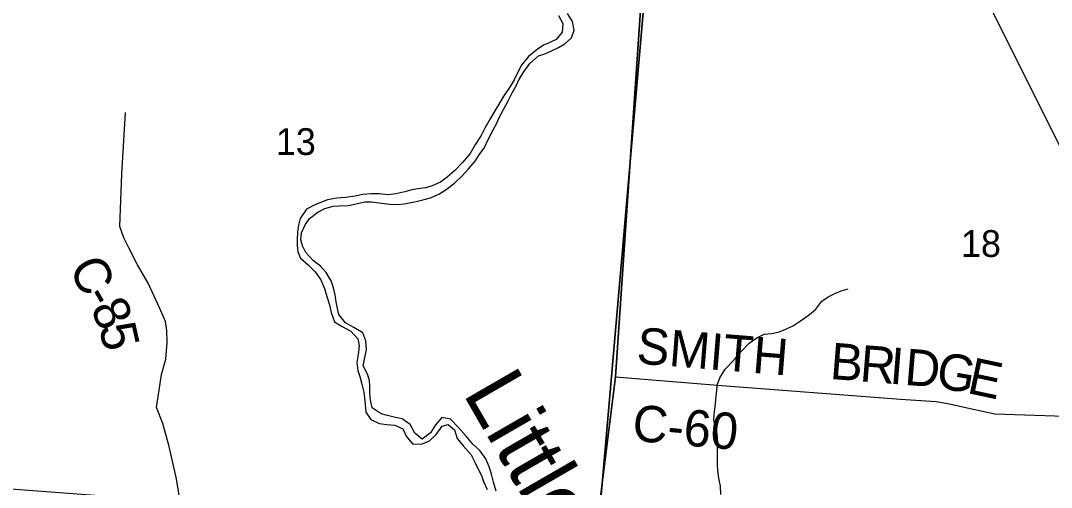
# Model space of a CAD drawing. Extents: x 1715311 to 2083412, y 146837 to 553079.
# Drawn here: x 1917185 to 1925685, y 390894 to 394741 of the extents above; entities that cross this region are included whole.
import ezdxf

# ---------------------------------------------------------------- set-up
doc = ezdxf.new("R2010")
doc.units = 0
for name, color, linetype in [('GM_X_County_Road', 7, 'Continuous'), ('GM_X_County_Road_Text', 7, 'Continuous'), ('GM_X_Major_River', 7, 'Continuous'), ('GM_X_Major_River_Text', 7, 'Continuous'), ('GM_X_Minor_River', 7, 'Continuous'), ('GM_X_Section', 7, 'Continuous'), ('GM_X_Section_Text', 7, 'Continuous'), ('GM_X_Township', 7, 'Continuous')]:
    doc.layers.add(name, color=color, linetype=linetype)

msp = doc.modelspace()

# ---------------------------------------------------------------- linework, layer by layer
at = {"layer": 'GM_X_County_Road'}
for points in [[(1924911, 395398.9), (1924914.4, 395391.5), (1925002.4, 395220.9), (1925118.5, 394983.8), (1925749, 393714.3), (1925774.5, 393670), (1926161.9, 392996.6), (1926424.6, 392544.3), (1926534.1, 392322.5), (1926582.3, 392224.8), (1926719.5, 391833.5), (1926864.2, 391445.6), (1927004, 391062.6), (1927090.2, 390819.8), (1927219.8, 390478.5), (1927280.7, 390335.2), (1927329.7, 390221.9), (1927387.9, 390105.4)], [(1918618.8, 390134.7), (1918618, 390139), (1918573.4, 390381.1), (1918509.9, 390725.9), (1918471.6, 390964.5), (1918409.5, 391231.2), (1918356.8, 391419.8), (1918305.8, 391552.3), (1918326.8, 391694.3), (1918347.7, 391824.3), (1918382.6, 391950.3), (1918393.5, 392088.4), (1918392.3, 392186.5), (1918380.8, 392260.7), (1918333.5, 392369.1), (1918237, 392576), (1918150.1, 392726.8), (1918081.1, 392861.4), (1918035.7, 392949.8), (1918002.4, 393044.1), (1918019.5, 393474.6), (1918049.1, 393985)], [(1922091.4, 391805.2), (1922933.3, 391737.3), (1924440.6, 391620.2), (1924736.4, 391602.2), (1924846.2, 391583.5), (1925015.9, 391544.3), (1925219.5, 391498.9), (1926864.2, 391445.6)]]:
    msp.add_lwpolyline(points, dxfattribs=at)
at = {"layer": 'GM_X_Major_River'}
for points in [[(1921621.8, 394783), (1921655.3, 394718.6), (1921650.8, 394646.5), (1921600.3, 394584.8), (1921550.1, 394561.1), (1921497.9, 394537.5), (1921445.6, 394503.8), (1921373.1, 394446.3), (1921316.6, 394372.6), (1921280, 394304.8), (1921255.6, 394252.9), (1921221.2, 394197.1), (1921170.6, 394121.3), (1921128.1, 394051.5), (1921087.6, 393983.8), (1921057.2, 393931.9), (1921014.6, 393854.1), (1920984.1, 393794.2), (1920937.5, 393722.5), (1920893, 393646.7), (1920830.4, 393571.1), (1920765.8, 393505.5), (1920701.4, 393449.8), (1920647.1, 393410.2), (1920578.8, 393378.7), (1920526.7, 393363), (1920460.6, 393353.5), (1920410.5, 393345.9), (1920354.3, 393330.2), (1920280.2, 393312.8), (1920216.1, 393305.2), (1920142.1, 393313.8), (1920076.1, 393312.3), (1920004, 393306.8), (1919943.9, 393293.2), (1919863.7, 393281.8), (1919793.7, 393276.3), (1919715.5, 393262.9), (1919611.2, 393223.6), (1919542.9, 393186), (1919490.3, 393110.3), (1919477.9, 393056.3), (1919469.4, 392996.3), (1919465, 392936.3), (1919464.6, 392886.2), (1919472.2, 392834.1)], [(1919508.6, 392883.9), (1919495, 392934), (1919501.4, 392992.1), (1919531.9, 393058), (1919566.3, 393109.8), (1919636.7, 393163.3), (1919693, 393193), (1919763.2, 393212.5), (1919813.2, 393214.1), (1919885.3, 393217.6), (1919953.4, 393231.1), (1920023.6, 393248.6), (1920075.6, 393246.2), (1920227.5, 393229), (1920295.5, 393226.5), (1920347.6, 393232.2), (1920447.8, 393251.5), (1920513.9, 393267), (1920566.1, 393280.6), (1920634.3, 393310.1), (1920694.6, 393347.8), (1920763.1, 393401.3), (1920825.6, 393462.9), (1920878, 393520.6), (1920934.5, 393582.3), (1920966.9, 393634.1), (1921009.4, 393695.9), (1921041.9, 393761.8), (1921082.5, 393839.6), (1921112.9, 393895.4), (1921135.3, 393949.3), (1921167.8, 394009.2), (1921206.3, 394079), (1921238.8, 394146.9), (1921271.3, 394202.7), (1921297.7, 394258.6), (1921336.2, 394318.4), (1921384.7, 394388.1), (1921455.2, 394449.7), (1921509.4, 394467.3), (1921563.6, 394490.9), (1921619.8, 394518.6), (1921672.1, 394550.2), (1921728.4, 394597.9), (1921750.9, 394663.8), (1921735.5, 394734), (1921695.9, 394800.4)], [(1921106.3, 390863.3), (1921084.9, 390935.5), (1921069.4, 391003.8), (1921047.8, 391062), (1921020.3, 391128.3), (1920972.8, 391196.7), (1920915.1, 391249.2), (1920859.6, 391315.7), (1920796.1, 391386.3), (1920730.6, 391456.9), (1920658.6, 391469.4), (1920606.2, 391409.7), (1920565.7, 391343.9), (1920497.2, 391290.4), (1920435.6, 391340.9), (1920398.1, 391413.3), (1920330.4, 391457.8), (1920276.5, 391470.2), (1920210.5, 391486.8), (1920158.6, 391501.2), (1920085, 391549.8), (1920069.4, 391614), (1920065.8, 391670.1), (1920064.2, 391724.2), (1920062.6, 391774.2), (1920047, 391826.4), (1920009.5, 391894.8), (1920024, 391964.8), (1920038.5, 392030.8), (1920031, 392100.9), (1920007.5, 392167.2), (1919931.8, 392211.8), (1919864.1, 392250.4), (1919810.5, 392318.9), (1919798.9, 392369), (1919787.3, 392423.2), (1919779.7, 392481.3), (1919764.2, 392539.5), (1919746.6, 392595.7), (1919705.1, 392666.1), (1919659.4, 392716.5), (1919597.7, 392763.1), (1919536.2, 392829.6), (1919508.6, 392883.9)], [(1919472.2, 392834.1), (1919493.8, 392783.9), (1919557.5, 392729.3), (1919615.1, 392670.8), (1919660.6, 392604.4), (1919692.1, 392532), (1919709.6, 392467.8), (1919733.1, 392399.5), (1919746.6, 392335.4), (1919774.1, 392259), (1919837.8, 392218.5), (1919909.6, 392181.9), (1919967.1, 392119.4), (1919976.7, 392061.3), (1919968.2, 391989.2), (1919957.7, 391923.2), (1919965.2, 391857.1), (1919982.8, 391806.9), (1919996.5, 391756.7), (1920015.9, 391678.5), (1920023.4, 391608.3), (1920032.7, 391514.1), (1920074.2, 391453.7), (1920142, 391419.2), (1920206, 391410.7), (1920272, 391406.2), (1920337.8, 391375.7), (1920365.4, 391315.4), (1920416.9, 391252.9), (1920490.9, 391250.4), (1920557.2, 391277.9), (1920611.6, 391329.6), (1920660.1, 391397.3), (1920710.2, 391413), (1920763.9, 391368.5), (1920785.4, 391296.2), (1920837, 391233.8), (1920900.5, 391163.2), (1920932, 391100.9), (1920959.6, 391042.6), (1920985.2, 390992.3), (1921002.9, 390942.2), (1921032.4, 390875.9)]]:
    msp.add_lwpolyline(points, dxfattribs=at)
at = {"layer": 'GM_X_Minor_River'}
msp.add_lwpolyline([(1922958.5, 390836.2), (1922957, 390904.3), (1922943.5, 390970.5), (1922935.9, 391032.6), (1922932.2, 391082.7), (1922930.6, 391132.7), (1922931, 391202.8), (1922933.5, 391264.8), (1922930, 391335), (1922916.3, 391387.1), (1922902.8, 391447.2), (1922905.1, 391497.3), (1922913.5, 391557.3), (1922917.9, 391615.3), (1922924.2, 391669.3), (1922932.7, 391743.4), (1922951.1, 391795.3), (1922995.5, 391869.1), (1923072, 391948.7), (1923126.4, 392014.4), (1923192.8, 392082), (1923255, 392125.6), (1923317.2, 392155.2), (1923379.1, 392162.8), (1923441.2, 392176.4), (1923491.2, 392194.1), (1923557.4, 392227.7), (1923617.6, 392265.3), (1923691.9, 392318.9), (1923744.1, 392362.6), (1923792.5, 392428.4), (1923844.7, 392464.1), (1923898.9, 392491.7), (1923951, 392513.4), (1924009, 392529)], dxfattribs=at)
at = {"layer": 'GM_X_Section'}
for points in [[(1917189.1, 397031.2), (1922485.2, 396778.4), (1922411.4, 395882.5), (1921946.4, 390512.9), (1916410.6, 390930.2), (1916716.9, 394005.9), (1916893.2, 397045.8)], [(1922411.4, 395882.5), (1928175.1, 395404.8), (1928004, 391942.8), (1927828.2, 390090.9), (1921946.4, 390512.9)]]:
    msp.add_lwpolyline(points, close=True, dxfattribs=at)
at = {"layer": 'GM_X_Township'}
for points in [[(1912758.7, 407459.7), (1915720.9, 407224.6), (1918001.3, 406997.2), (1918294.5, 406988.2), (1923290.5, 406654.2), (1922814.3, 401186.6), (1922676.2, 399544.2), (1922666.8, 399432.6), (1922653.6, 399275.1), (1922641.7, 399133.9), (1922626.9, 398957.8), (1922601.3, 398653.7), (1922364.6, 395839.4), (1922091.4, 391805.2), (1921922.9, 390464.9)], [(1921922.9, 390464.9), (1922091.4, 391805.2), (1922364.6, 395839.4), (1924783.5, 395671.6), (1925001.1, 395653.4), (1926738, 395490.1), (1927927.7, 395420.4), (1930289.6, 395202.2), (1931888.4, 395063.6), (1933062.4, 394959.2), (1933970.2, 394879.8), (1942568, 394010.2)]]:
    msp.add_lwpolyline(points, dxfattribs=at)

# ---------------------------------------------------------------- texts
at = {"layer": 'GM_X_County_Road_Text'}
for s, rotation, p in [('C', 296.67852, (1917578.5, 392706.5)), ('8', 295.26401, (1917756.8, 392368.7)), ('-', 300.02363, (1917698.3, 392469.5)), ('5', 282.68687, (1917830.1, 392218)), ('SMITH', 355.39941, (1922258.7, 391915.7)), ('B', 355.49144, (1923853.9, 391788.3)), ('R', 355.49356, (1924099.6, 391768.9)), ('I', 355.48335, (1924345.2, 391749.6)), ('D', 355.23333, (1924467.7, 391739.9)), ('G', 349.99329, (1924723.6, 391718.9)), ('E', 347.95882, (1924980.8, 391673.5)), ('C-60', 354.88023, (1922221.6, 391279.1))]:
    msp.add_text(s, height=300, rotation=rotation, dxfattribs=at).set_placement(p)
at = {"layer": 'GM_X_Major_River_Text'}
msp.add_text('Little', height=499.97, rotation=300.00127, dxfattribs=at).set_placement((1920826.9, 391670.3))
at = {"layer": 'GM_X_Section_Text'}
for s, p in [('13', (1919290.7, 393633.3)), ('18', (1924940.3, 392792.9))]:
    msp.add_text(s, height=221, rotation=0.00001, dxfattribs=at).set_placement(p)

doc.saveas('drawing.dxf')
